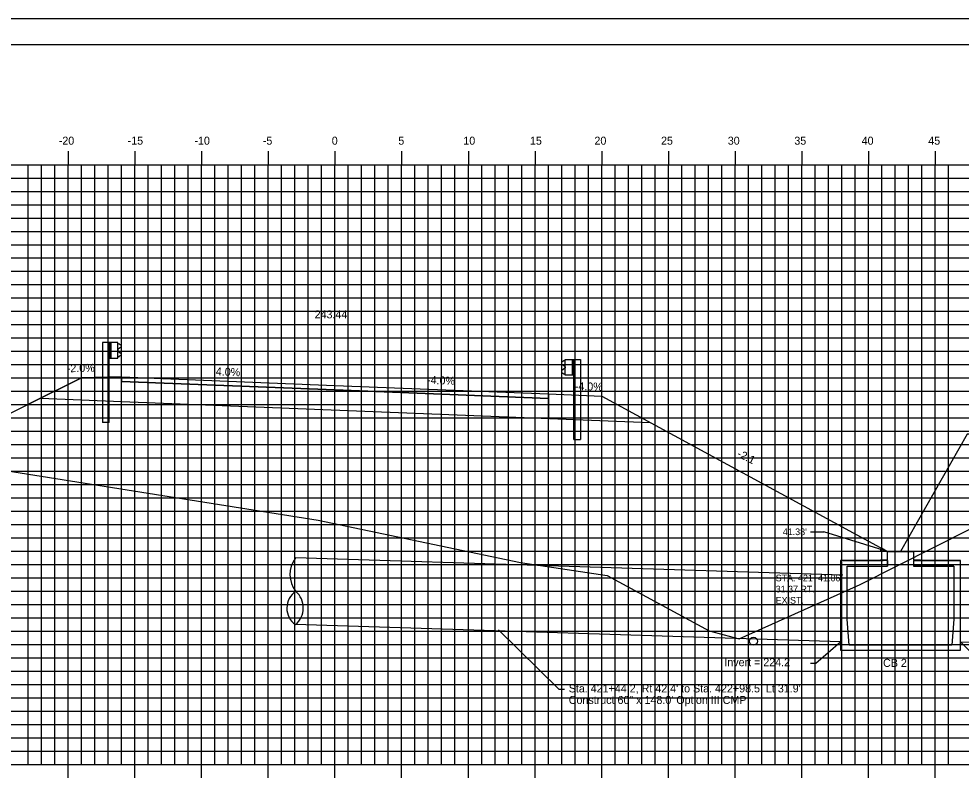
# Model space of a CAD drawing. Extents: x 1160718 to 1173142, y 616002 to 617630.
# Drawn here: x 1169716.9 to 1169787.6, y 616666.7 to 616723.9 of the extents above; entities that cross this region are included whole.
import ezdxf

# ---------------------------------------------------------------- set-up
doc = ezdxf.new("R2010")
doc.units = 0
for name, color, linetype in [('ANNOTATION', 7, 'Continuous'), ('BORDER', 7, 'Continuous'), ('D_Drainage_MH', 7, 'Continuous'), ('D_Drainage_Text', 7, 'Continuous'), ('D_Guardrail_Beam_Lt', 7, 'Continuous'), ('D_Guardrail_Beam_Rt', 7, 'Continuous'), ('D_Roadway_Centerline', 7, 'Continuous'), ('D_Roadway_Centerline_Text', 7, 'Continuous'), ('D_Roadway_Edge_Shoulder', 7, 'Continuous'), ('D_Roadway_Edge_TW', 7, 'Continuous'), ('D_Roadway_Pavement', 7, 'Continuous'), ('D_Roadway_SlopeLines', 7, 'Continuous'), ('D_Roadway_SubGrade', 7, 'Continuous'), ('D_Text_Monospaced', 7, 'Continuous'), ('H_V ANNOTATION', 7, 'Continuous'), ('MAJOR', 7, 'Continuous'), ('MINOR', 7, 'Continuous'), ('PLOT BOUNDARY', 7, 'Continuous'), ('S_Drainage_Invert', 7, 'Continuous'), ('S_Roadway_Centerline', 7, 'Continuous'), ('SHADING', 7, 'Continuous')]:
    doc.layers.add(name, color=color, linetype=linetype)

msp = doc.modelspace()

# ---------------------------------------------------------------- linework, layer by layer
at = {"layer": 'ANNOTATION'}
for p, q in [((1169756.637, 616695.728), (1169760.637, 616695.568)), ((1169776.286, 616685.389), (1169777.286, 616685.389)), ((1169782.053, 616683.908), (1169777.286, 616685.389))]:
    msp.add_line(p, q, dxfattribs=at)
msp.add_lwpolyline([(1169781.613, 616684.176), (1169782.053, 616683.908), (1169781.539, 616683.937)], close=True, dxfattribs=at)
at = {"layer": 'BORDER'}
msp.add_line((1169825.638, 616721.928), (1169665.638, 616721.928), dxfattribs=at)
at = {"layer": 'D_Drainage_MH'}
for p, q in [((1169782.053, 616683.243), (1169778.544, 616683.243)), ((1169778.544, 616683.243), (1169778.544, 616676.518)), ((1169778.737, 616683.243), (1169778.544, 616683.243)), ((1169778.544, 616683.243), (1169778.544, 616683.005)), ((1169778.544, 616683.005), (1169778.544, 616676.518)), ((1169778.544, 616683.005), (1169778.544, 616676.518)), ((1169778.737, 616683.243), (1169781.728, 616683.243)), ((1169781.728, 616683.243), (1169778.737, 616683.243)), ((1169781.728, 616683.243), (1169778.737, 616683.243)), ((1169779.036, 616678.847), (1169779.036, 616682.803)), ((1169779.036, 616678.847), (1169779.036, 616682.803)), ((1169779.036, 616682.803), (1169782.053, 616682.803)), ((1169779.036, 616678.847), (1169779.036, 616682.803)), ((1169779.036, 616682.803), (1169782.053, 616682.803)), ((1169782.053, 616683.243), (1169781.728, 616683.243)), ((1169782.053, 616683.243), (1169782.053, 616682.803)), ((1169782.053, 616682.803), (1169782.053, 616683.243)), ((1169784.022, 616683.243), (1169787.531, 616683.243)), ((1169784.022, 616683.243), (1169784.022, 616682.803)), ((1169784.022, 616683.243), (1169784.022, 616682.803)), ((1169784.347, 616683.243), (1169784.022, 616683.243)), ((1169787.039, 616682.803), (1169784.022, 616682.803)), ((1169784.022, 616682.803), (1169787.039, 616682.803)), ((1169787.337, 616683.243), (1169784.347, 616683.243)), ((1169784.347, 616683.243), (1169787.337, 616683.243)), ((1169787.337, 616683.243), (1169784.347, 616683.243)), ((1169787.039, 616682.803), (1169787.039, 616678.847)), ((1169787.039, 616682.803), (1169787.039, 616678.847)), ((1169787.039, 616682.803), (1169787.039, 616678.847)), ((1169787.039, 616682.803), (1169787.039, 616678.847)), ((1169787.531, 616683.243), (1169787.337, 616683.243)), ((1169787.531, 616676.518), (1169787.531, 616683.243)), ((1169787.531, 616683.005), (1169787.531, 616683.243)), ((1169787.531, 616676.518), (1169787.531, 616683.005)), ((1169787.531, 616676.518), (1169787.531, 616683.005)), ((1169787.531, 616676.518), (1169787.531, 616683.005)), ((1169779.2, 616676.878), (1169779.036, 616678.847)), ((1169779.2, 616676.878), (1169779.036, 616678.847)), ((1169779.2, 616676.878), (1169779.036, 616678.847)), ((1169787.039, 616678.847), (1169786.875, 616676.878)), ((1169787.039, 616678.847), (1169786.875, 616676.878)), ((1169787.039, 616678.847), (1169786.875, 616676.878)), ((1169778.544, 616676.518), (1169787.531, 616676.518)), ((1169778.544, 616676.518), (1169787.531, 616676.518)), ((1169778.544, 616676.518), (1169787.531, 616676.518)), ((1169786.875, 616676.878), (1169779.2, 616676.878)), ((1169786.875, 616676.878), (1169779.2, 616676.878)), ((1169786.875, 616676.878), (1169779.2, 616676.878))]:
    msp.add_line(p, q, dxfattribs=at)
msp.add_lwpolyline([(1169781.528, 616683.285), (1169782.053, 616683.285), (1169782.053, 616683.908), (1169784.022, 616683.908), (1169784.022, 616683.285), (1169784.547, 616683.285)], dxfattribs=at)
at = {"layer": 'D_Drainage_Text'}
for p, q in [((1169778.702, 616682.126), (1169737.674, 616683.427)), ((1169778.544, 616677.128), (1169737.674, 616678.424)), ((1169787.531, 616677.128), (1169803.992, 616676.607))]:
    msp.add_line(p, q, dxfattribs=at)
for centre, radius, start, end in [((1169739.338, 616682.189), 2.074, 143.34933, 217.89086), ((1169738.538, 616679.66), 1.508, 123.70718, 235.04216), ((1169736.62, 616679.681), 1.641, 309.98507, 48.76428)]:
    msp.add_arc(centre, radius, start, end, dxfattribs=at)
at = {"layer": 'D_Guardrail_Beam_Lt'}
for p, q in [((1169723.208, 616699.591), (1169723.208, 616693.591)), ((1169723.679, 616699.591), (1169723.208, 616699.591)), ((1169724.367, 616699.591), (1169723.679, 616699.591)), ((1169723.679, 616699.591), (1169723.679, 616698.425)), ((1169723.742, 616699.591), (1169723.742, 616698.425)), ((1169723.846, 616699.591), (1169723.846, 616698.425)), ((1169724.367, 616698.425), (1169724.367, 616699.591)), ((1169724.367, 616699.508), (1169724.441, 616699.494)), ((1169724.371, 616699.043), (1169724.371, 616698.973)), ((1169724.6, 616699.244), (1169724.405, 616699.108)), ((1169724.405, 616698.909), (1169724.6, 616698.772)), ((1169724.457, 616699.487), (1169724.6, 616699.387)), ((1169723.679, 616698.425), (1169724.367, 616698.425)), ((1169723.7, 616693.591), (1169723.7, 616698.425)), ((1169724.441, 616698.523), (1169724.367, 616698.508)), ((1169724.6, 616698.629), (1169724.457, 616698.529)), ((1169723.7, 616693.591), (1169723.208, 616693.591))]:
    msp.add_line(p, q, dxfattribs=at)
for centre, major_axis, start_param, end_param in [((1169724.45, 616699.043), (-0.0789, 0), 5.323254, 6.283185), ((1169724.45, 616698.973), (-0.0789, 0), 6.283185, 7.243116), ((1169724.433, 616699.453), (0.0417, 0), 0.959931, 1.376053), ((1169724.55, 616699.315), (0.0877, 0), 5.323254, 7.243116), ((1169724.433, 616698.563), (0.0417, 0), 4.907132, 5.323254), ((1169724.55, 616698.701), (0.0877, 0), 5.323254, 7.243116)]:
    msp.add_ellipse(centre, major_axis=major_axis, ratio=0.995501, start_param=start_param, end_param=end_param, dxfattribs=at)
at = {"layer": 'D_Guardrail_Beam_Rt'}
for p, q in [((1169757.802, 616698.207), (1169757.658, 616698.107)), ((1169757.892, 616698.229), (1169757.817, 616698.214)), ((1169757.892, 616698.312), (1169758.579, 616698.312)), ((1169757.892, 616697.145), (1169757.892, 616698.312)), ((1169758.412, 616698.312), (1169758.412, 616697.145)), ((1169758.517, 616698.312), (1169758.517, 616697.145)), ((1169758.579, 616698.312), (1169759.05, 616698.312)), ((1169758.579, 616698.312), (1169758.579, 616697.145)), ((1169759.05, 616698.312), (1169759.05, 616692.312)), ((1169757.658, 616697.964), (1169757.853, 616697.828)), ((1169757.853, 616697.629), (1169757.658, 616697.493)), ((1169757.887, 616697.764), (1169757.887, 616697.694)), ((1169757.658, 616697.35), (1169757.802, 616697.25)), ((1169757.817, 616697.243), (1169757.892, 616697.229)), ((1169758.579, 616697.145), (1169757.892, 616697.145)), ((1169758.558, 616692.312), (1169758.558, 616697.145)), ((1169758.558, 616692.312), (1169759.05, 616692.312))]:
    msp.add_line(p, q, dxfattribs=at)
for centre, major_axis, start_param, end_param in [((1169757.825, 616698.173), (-0.0417, 0), 4.907132, 5.323254), ((1169757.708, 616698.036), (-0.0877, 0), 5.323254, 7.243116), ((1169757.708, 616697.422), (-0.0877, 0), 5.323254, 7.243116), ((1169757.808, 616697.764), (0.0789, 0), 0, 0.959931), ((1169757.808, 616697.694), (0.0789, 0), 5.323254, 6.283185), ((1169757.825, 616697.284), (-0.0417, 0), 0.959931, 1.376053)]:
    msp.add_ellipse(centre, major_axis=major_axis, ratio=0.995501, start_param=start_param, end_param=end_param, dxfattribs=at)
at = {"layer": 'D_Roadway_Centerline'}
msp.add_lwpolyline([(1169709.7, 616690.979), (1169710.554, 616691.407), (1169717.65, 616694.954), (1169721.637, 616696.948), (1169724.637, 616697.008), (1169740.637, 616696.368), (1169756.637, 616695.728)], dxfattribs=at)
at = {"layer": 'D_Roadway_Centerline_Text'}
for points in [[(1169788.438, 616692.708), (1169788.043, 616692.708), (1169783.037, 616683.908)], [(1169757.85, 616673.561), (1169757.454, 616673.561), (1169752.905, 616678.035)], [(1169776.294, 616675.527), (1169776.689, 616675.527), (1169778.544, 616677.128)], [(1169792.476, 616672.654), (1169792.08, 616672.654), (1169787.531, 616677.128)]]:
    msp.add_lwpolyline(points, dxfattribs=at)
at = {"layer": 'D_Roadway_Edge_Shoulder'}
for points in [[(1169724.637, 616697.008), (1169724.637, 616696.675)], [(1169756.637, 616695.728), (1169756.637, 616695.395)]]:
    msp.add_lwpolyline(points, dxfattribs=at)
at = {"layer": 'D_Roadway_Edge_TW'}
msp.add_lwpolyline([(1169724.637, 616696.675), (1169724.637, 616697.008), (1169740.637, 616696.368), (1169756.637, 616695.728), (1169756.637, 616695.395), (1169740.637, 616696.035)], close=True, dxfattribs=at)
at = {"layer": 'D_Roadway_Pavement'}
msp.add_lwpolyline([(1169724.637, 616696.675), (1169724.637, 616696.675), (1169740.637, 616696.035), (1169756.637, 616695.395), (1169756.637, 616695.395), (1169740.637, 616696.035)], close=True, dxfattribs=at)
for points in [[(1169724.637, 616696.675), (1169724.637, 616696.675)], [(1169724.637, 616696.675), (1169724.637, 616696.675)], [(1169756.637, 616695.395), (1169756.637, 616695.395)], [(1169756.637, 616695.395), (1169756.637, 616695.395)]]:
    msp.add_lwpolyline(points, dxfattribs=at)
at = {"layer": 'D_Roadway_SlopeLines'}
msp.add_line((1169760.637, 616695.568), (1169782.053, 616683.908), dxfattribs=at)
msp.add_lwpolyline([(1169721.637, 616696.948), (1169710.554, 616691.407)], dxfattribs=at)
at = {"layer": 'D_Roadway_SubGrade'}
for p, q in [((1169721.637, 616696.948), (1169717.65, 616694.954)), ((1169724.637, 616697.008), (1169721.637, 616696.948)), ((1169724.637, 616695.175), (1169724.637, 616697.008)), ((1169724.637, 616695.175), (1169724.637, 616696.675)), ((1169724.637, 616696.675), (1169740.637, 616696.035)), ((1169740.637, 616696.035), (1169756.637, 616695.395)), ((1169756.637, 616693.895), (1169756.637, 616695.728)), ((1169756.637, 616695.395), (1169756.637, 616693.895))]:
    msp.add_line(p, q, dxfattribs=at)
at = {"layer": 'MAJOR'}
for p, q in [((1169720.637, 616713.93), (1169720.637, 616712.928)), ((1169725.637, 616713.93), (1169725.637, 616712.928)), ((1169730.637, 616713.93), (1169730.637, 616712.928)), ((1169735.637, 616713.93), (1169735.637, 616712.928)), ((1169740.637, 616713.93), (1169740.637, 616712.928)), ((1169745.637, 616713.93), (1169745.637, 616712.928)), ((1169750.637, 616713.93), (1169750.637, 616712.928)), ((1169755.637, 616713.93), (1169755.637, 616712.928)), ((1169760.637, 616713.93), (1169760.637, 616712.928)), ((1169765.637, 616713.93), (1169765.637, 616712.928)), ((1169770.637, 616713.93), (1169770.637, 616712.928)), ((1169775.637, 616713.93), (1169775.637, 616712.928)), ((1169780.637, 616713.93), (1169780.637, 616712.928)), ((1169785.637, 616713.93), (1169785.637, 616712.928)), ((1169670.637, 616712.928), (1169810.637, 616712.928)), ((1169670.637, 616712.928), (1169810.637, 616712.928)), ((1169720.637, 616667.928), (1169720.637, 616712.928)), ((1169725.637, 616667.928), (1169725.637, 616712.928)), ((1169730.637, 616667.928), (1169730.637, 616712.928)), ((1169735.637, 616667.928), (1169735.637, 616712.928)), ((1169740.637, 616667.928), (1169740.637, 616712.928)), ((1169745.637, 616667.928), (1169745.637, 616712.928)), ((1169750.637, 616667.928), (1169750.637, 616712.928)), ((1169755.637, 616667.928), (1169755.637, 616712.928)), ((1169760.637, 616667.928), (1169760.637, 616712.928)), ((1169765.637, 616667.928), (1169765.637, 616712.928)), ((1169770.637, 616667.928), (1169770.637, 616712.928)), ((1169775.637, 616667.928), (1169775.637, 616712.928)), ((1169780.637, 616667.928), (1169780.637, 616712.928)), ((1169785.637, 616667.928), (1169785.637, 616712.928)), ((1169670.637, 616707.928), (1169810.637, 616707.928)), ((1169670.637, 616702.928), (1169810.637, 616702.928)), ((1169670.637, 616697.928), (1169810.637, 616697.928)), ((1169670.637, 616692.928), (1169810.637, 616692.928)), ((1169670.637, 616687.928), (1169810.637, 616687.928)), ((1169670.637, 616682.928), (1169810.637, 616682.928)), ((1169670.637, 616677.928), (1169810.637, 616677.928)), ((1169670.637, 616672.928), (1169810.637, 616672.928)), ((1169670.637, 616667.928), (1169810.637, 616667.928)), ((1169670.637, 616667.928), (1169810.637, 616667.928)), ((1169720.637, 616666.926), (1169720.637, 616667.928)), ((1169725.637, 616666.926), (1169725.637, 616667.928)), ((1169730.637, 616666.926), (1169730.637, 616667.928)), ((1169735.637, 616666.926), (1169735.637, 616667.928)), ((1169740.637, 616666.926), (1169740.637, 616667.928)), ((1169745.637, 616666.926), (1169745.637, 616667.928)), ((1169750.637, 616666.926), (1169750.637, 616667.928)), ((1169755.637, 616666.926), (1169755.637, 616667.928)), ((1169760.637, 616666.926), (1169760.637, 616667.928)), ((1169765.637, 616666.926), (1169765.637, 616667.928)), ((1169770.637, 616666.926), (1169770.637, 616667.928)), ((1169775.637, 616666.926), (1169775.637, 616667.928)), ((1169780.637, 616666.926), (1169780.637, 616667.928)), ((1169785.637, 616666.926), (1169785.637, 616667.928))]:
    msp.add_line(p, q, dxfattribs=at)
at = {"layer": 'MINOR'}
for p, q in [((1169717.637, 616667.928), (1169717.637, 616712.928)), ((1169718.637, 616667.928), (1169718.637, 616712.928)), ((1169719.637, 616667.928), (1169719.637, 616712.928)), ((1169721.637, 616667.928), (1169721.637, 616712.928)), ((1169722.637, 616667.928), (1169722.637, 616712.928)), ((1169723.637, 616667.928), (1169723.637, 616712.928)), ((1169724.637, 616667.928), (1169724.637, 616712.928)), ((1169726.637, 616667.928), (1169726.637, 616712.928)), ((1169727.637, 616667.928), (1169727.637, 616712.928)), ((1169728.637, 616667.928), (1169728.637, 616712.928)), ((1169729.637, 616667.928), (1169729.637, 616712.928)), ((1169731.637, 616667.928), (1169731.637, 616712.928)), ((1169732.637, 616667.928), (1169732.637, 616712.928)), ((1169733.637, 616667.928), (1169733.637, 616712.928)), ((1169734.637, 616667.928), (1169734.637, 616712.928)), ((1169736.637, 616667.928), (1169736.637, 616712.928)), ((1169737.637, 616667.928), (1169737.637, 616712.928)), ((1169738.637, 616667.928), (1169738.637, 616712.928)), ((1169739.637, 616667.928), (1169739.637, 616712.928)), ((1169741.637, 616667.928), (1169741.637, 616712.928)), ((1169742.637, 616667.928), (1169742.637, 616712.928)), ((1169743.637, 616667.928), (1169743.637, 616712.928)), ((1169744.637, 616667.928), (1169744.637, 616712.928)), ((1169746.637, 616667.928), (1169746.637, 616712.928)), ((1169747.637, 616667.928), (1169747.637, 616712.928)), ((1169748.637, 616667.928), (1169748.637, 616712.928)), ((1169749.637, 616667.928), (1169749.637, 616712.928)), ((1169751.637, 616667.928), (1169751.637, 616712.928)), ((1169752.637, 616667.928), (1169752.637, 616712.928)), ((1169753.637, 616667.928), (1169753.637, 616712.928)), ((1169754.637, 616667.928), (1169754.637, 616712.928)), ((1169756.637, 616667.928), (1169756.637, 616712.928)), ((1169757.637, 616667.928), (1169757.637, 616712.928)), ((1169758.637, 616667.928), (1169758.637, 616712.928)), ((1169759.637, 616667.928), (1169759.637, 616712.928)), ((1169761.637, 616667.928), (1169761.637, 616712.928)), ((1169762.637, 616667.928), (1169762.637, 616712.928)), ((1169763.637, 616667.928), (1169763.637, 616712.928)), ((1169764.637, 616667.928), (1169764.637, 616712.928)), ((1169766.637, 616667.928), (1169766.637, 616712.928)), ((1169767.637, 616667.928), (1169767.637, 616712.928)), ((1169768.637, 616667.928), (1169768.637, 616712.928)), ((1169769.637, 616667.928), (1169769.637, 616712.928)), ((1169771.637, 616667.928), (1169771.637, 616712.928)), ((1169772.637, 616667.928), (1169772.637, 616712.928)), ((1169773.637, 616667.928), (1169773.637, 616712.928)), ((1169774.637, 616667.928), (1169774.637, 616712.928)), ((1169776.637, 616667.928), (1169776.637, 616712.928)), ((1169777.637, 616667.928), (1169777.637, 616712.928)), ((1169778.637, 616667.928), (1169778.637, 616712.928)), ((1169779.637, 616667.928), (1169779.637, 616712.928)), ((1169781.637, 616667.928), (1169781.637, 616712.928)), ((1169782.637, 616667.928), (1169782.637, 616712.928)), ((1169783.637, 616667.928), (1169783.637, 616712.928)), ((1169784.637, 616667.928), (1169784.637, 616712.928)), ((1169786.637, 616667.928), (1169786.637, 616712.928)), ((1169670.637, 616711.928), (1169810.637, 616711.928)), ((1169670.637, 616710.928), (1169810.637, 616710.928)), ((1169670.637, 616709.928), (1169810.637, 616709.928)), ((1169670.637, 616708.928), (1169810.637, 616708.928)), ((1169670.637, 616706.928), (1169810.637, 616706.928)), ((1169670.637, 616705.928), (1169810.637, 616705.928)), ((1169670.637, 616704.928), (1169810.637, 616704.928)), ((1169670.637, 616703.928), (1169810.637, 616703.928)), ((1169670.637, 616701.928), (1169810.637, 616701.928)), ((1169670.637, 616700.928), (1169810.637, 616700.928)), ((1169670.637, 616699.928), (1169810.637, 616699.928)), ((1169670.637, 616698.928), (1169810.637, 616698.928)), ((1169670.637, 616696.928), (1169810.637, 616696.928)), ((1169670.637, 616695.928), (1169810.637, 616695.928)), ((1169670.637, 616694.928), (1169810.637, 616694.928)), ((1169670.637, 616693.928), (1169810.637, 616693.928)), ((1169670.637, 616691.928), (1169810.637, 616691.928)), ((1169670.637, 616690.928), (1169810.637, 616690.928)), ((1169670.637, 616689.928), (1169810.637, 616689.928)), ((1169670.637, 616688.928), (1169810.637, 616688.928)), ((1169670.637, 616686.928), (1169810.637, 616686.928)), ((1169670.637, 616685.928), (1169810.637, 616685.928)), ((1169670.637, 616684.928), (1169810.637, 616684.928)), ((1169670.637, 616683.928), (1169810.637, 616683.928)), ((1169670.637, 616681.928), (1169810.637, 616681.928)), ((1169670.637, 616680.928), (1169810.637, 616680.928)), ((1169670.637, 616679.928), (1169810.637, 616679.928)), ((1169670.637, 616678.928), (1169810.637, 616678.928)), ((1169670.637, 616676.928), (1169810.637, 616676.928)), ((1169670.637, 616675.928), (1169810.637, 616675.928)), ((1169670.637, 616674.928), (1169810.637, 616674.928)), ((1169670.637, 616673.928), (1169810.637, 616673.928)), ((1169670.637, 616671.928), (1169810.637, 616671.928)), ((1169670.637, 616670.928), (1169810.637, 616670.928)), ((1169670.637, 616669.928), (1169810.637, 616669.928)), ((1169670.637, 616668.928), (1169810.637, 616668.928))]:
    msp.add_line(p, q, dxfattribs=at)
at = {"layer": 'PLOT BOUNDARY'}
msp.add_lwpolyline([(1169657.544, 616613.869), (1169827.544, 616613.869), (1169827.544, 616723.869), (1169657.544, 616723.869)], close=True, dxfattribs=at)
at = {"layer": 'S_Drainage_Invert'}
msp.add_circle((1169772.012, 616677.176), 0.3, dxfattribs=at)
at = {"layer": 'S_Roadway_Centerline'}
msp.add_lwpolyline([(1169670.637, 616706.679), (1169688.474, 616698.907), (1169703.964, 616692.058), (1169706.938, 616691.419), (1169739.387, 616686.252), (1169754.538, 616683.081), (1169761.034, 616682.102), (1169768.696, 616677.969), (1169770.94, 616677.355), (1169780.021, 616681.43), (1169810.637, 616696.878)], dxfattribs=at)
at = {"layer": 'SHADING'}
msp.add_lwpolyline([(1169718.576, 616695.417), (1169724.637, 616695.175), (1169764.272, 616693.589)], dxfattribs=at)

# ---------------------------------------------------------------- texts
at = {"layer": 'ANNOTATION'}
for s, rotation, p in [('-2.0%', 1.14576, (1169720.538, 616697.354)), ('4.0%', 357.70939, (1169731.694, 616697.127)), ('-4.0%', 357.70939, (1169747.533, 616696.493)), ('-4.0%', 358.85424, (1169758.613, 616696.014)), ('-2:1', 333.43495, (1169770.728, 616691.058))]:
    msp.add_text(s, height=0.6, rotation=rotation, dxfattribs=at).set_placement(p)
msp.add_text("41.38'", height=0.5, dxfattribs=at).set_placement((1169774.21, 616685.139))
at = {"layer": 'D_Roadway_Centerline'}
for s, p in [('C', (1169740.632, 616696.368)), ('L', (1169740.637, 616696.361))]:
    msp.add_text(s, height=0.0146, dxfattribs=at).set_placement(p)
at = {"layer": 'D_Roadway_Centerline_Text'}
for s, p in [('243.44', (1169739.112, 616701.4)), ('Invert = 224.2', (1169769.83, 616675.307)), ('CB 2', (1169781.73, 616675.256)), ("Sta. 421+44.2, Rt 42.4' to Sta. 422+98.5, Lt 31.9'", (1169758.164, 616673.34)), ('Construct 60" x 148.0\' Option III CMP', (1169758.164, 616672.473))]:
    msp.add_text(s, height=0.6, dxfattribs=at).set_placement(p)
at = {"layer": 'D_Text_Monospaced'}
for s, height, p in [('STA. 421+41.06', 0.49998, (1169773.678, 616681.674)), ('31.37 RT.', 0.5, (1169773.678, 616680.84)), ('EXIST. ', 0.5, (1169773.678, 616680))]:
    msp.add_text(s, height=height, dxfattribs=at).set_placement(p)
at = {"layer": 'H_V ANNOTATION'}
for s, p in [('-20', (1169719.931, 616714.428)), ('-15', (1169725.094, 616714.428)), ('-10', (1169730.102, 616714.428)), ('-5', (1169735.228, 616714.428)), ('0', (1169740.397, 616714.428)), ('5', (1169745.388, 616714.428)), ('10', (1169750.263, 616714.428)), ('15', (1169755.255, 616714.428)), ('20', (1169760.091, 616714.428)), ('25', (1169765.083, 616714.428)), ('30', (1169770.086, 616714.428)), ('35', (1169775.078, 616714.428)), ('40', (1169780.124, 616714.428)), ('45', (1169785.116, 616714.428))]:
    msp.add_text(s, height=0.6, dxfattribs=at).set_placement(p)

doc.saveas('drawing.dxf')
